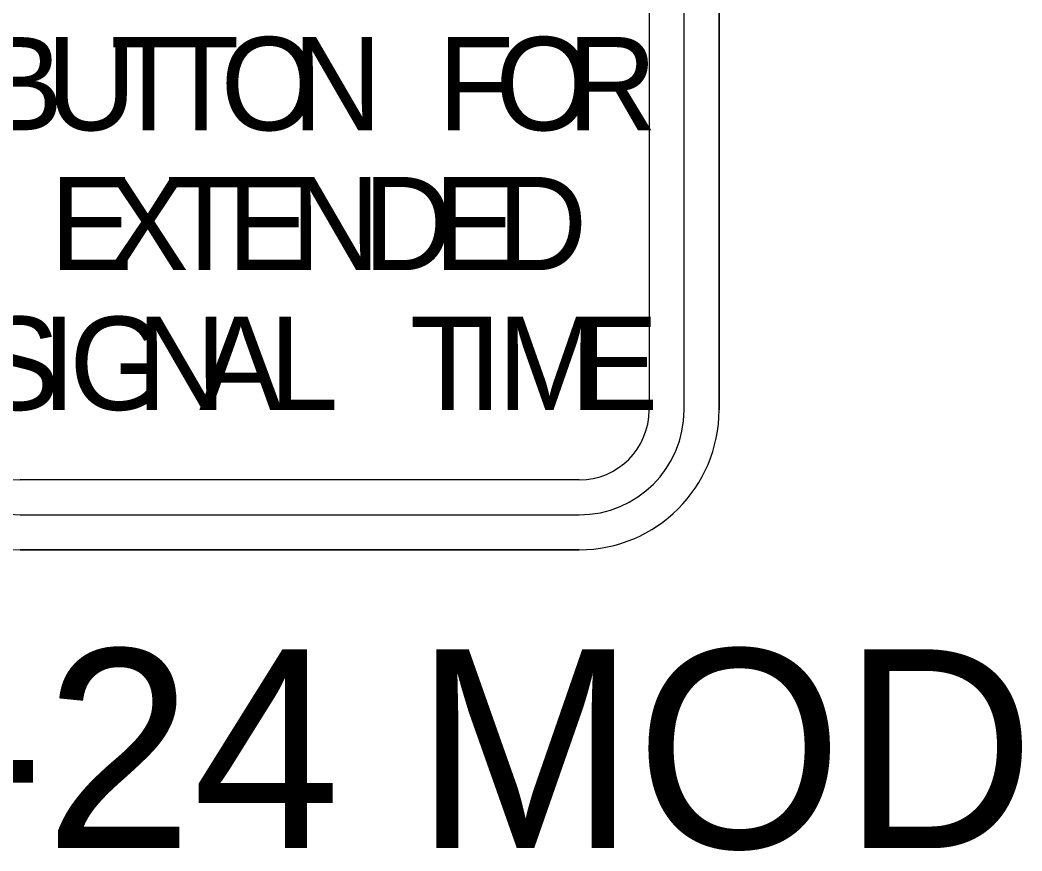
# Model space of a CAD drawing. Extents: x 99982 to 100176, y 99905 to 100011.
# Drawn here: x 100109.4743 to 100109.8371, y 99975.0774 to 99975.3782 of the extents above; entities that cross this region are included whole.
import ezdxf

# ---------------------------------------------------------------- set-up
doc = ezdxf.new("R2010")
doc.units = 0
doc.layers.add('TR_SN_ConstructionSigns', color=7, linetype='Continuous')

msp = doc.modelspace()

# ---------------------------------------------------------------- linework, layer by layer
at = {"layer": 'TR_SN_ConstructionSigns'}
for p, q in [((100109.70207, 99975.64204), (100109.70207, 99975.23704)), ((100109.71472, 99975.23704), (100109.71472, 99975.64204)), ((100109.72738, 99975.64204), (100109.72738, 99975.23704)), ((100109.72738, 99975.23704), (100109.72738, 99975.64204)), ((100109.72738, 99975.23704), (100109.72738, 99975.64204)), ((100109.67675, 99975.21173), (100109.47425, 99975.21173)), ((100109.47425, 99975.19907), (100109.67675, 99975.19907)), ((100109.67675, 99975.18641), (100109.47425, 99975.18641)), ((100109.47425, 99975.18641), (100109.67675, 99975.18641)), ((100109.47425, 99975.18641), (100109.67675, 99975.18641))]:
    msp.add_line(p, q, dxfattribs=at)
for centre, radius, start, end in [((100109.47425, 99975.23704), 0.05063, 180, 270), ((100109.47425, 99975.23704), 0.05063, 180, 270), ((100109.47425, 99975.23704), 0.05063, 180, 270), ((100109.47425, 99975.23704), 0.03797, 180, 270), ((100109.47425, 99975.23704), 0.02531, 180, 270), ((100109.67675, 99975.23704), 0.05063, 270, 0), ((100109.67675, 99975.23704), 0.05063, 270, 0), ((100109.67675, 99975.23704), 0.03797, 270, 0), ((100109.67675, 99975.23704), 0.02531, 270, 0), ((100109.67675, 99975.23704), 0.05063, 270, 0)]:
    msp.add_arc(centre, radius, start, end, dxfattribs=at)

# ---------------------------------------------------------------- texts
for s, p in [('B', (100109.45976, 99975.33829)), ('U', (100109.48382, 99975.33829)), ('T', (100109.50697, 99975.33829)), ('T', (100109.52601, 99975.33829)), ('O', (100109.54687, 99975.33829)), ('N', (100109.57285, 99975.33829)), ('F', (100109.6255, 99975.33829)), ('O', (100109.64636, 99975.33829)), ('R', (100109.67235, 99975.33829)), ('E', (100109.48505, 99975.28766)), ('X', (100109.5053, 99975.28766)), ('T', (100109.52724, 99975.28766)), ('E', (100109.54918, 99975.28766)), ('N', (100109.57213, 99975.28766)), ('D', (100109.59845, 99975.28766)), ('E', (100109.6241, 99975.28766)), ('D', (100109.64705, 99975.28766)), ('S', (100109.45849, 99975.23704)), ('I', (100109.48198, 99975.23704)), ('G', (100109.49211, 99975.23704)), ('N', (100109.51641, 99975.23704)), ('A', (100109.53909, 99975.23704)), ('L', (100109.56447, 99975.23704)), ('T', (100109.61543, 99975.23704)), ('I', (100109.63642, 99975.23704)), ('M', (100109.64709, 99975.23704)), ('E', (100109.6753, 99975.23704))]:
    msp.add_text(s, height=0.03375, dxfattribs=at).set_placement(p)
msp.add_text('R10-24 MOD', height=0.072, rotation=360, dxfattribs=at).set_placement((100109.27452, 99975.07841))

doc.saveas('drawing.dxf')
